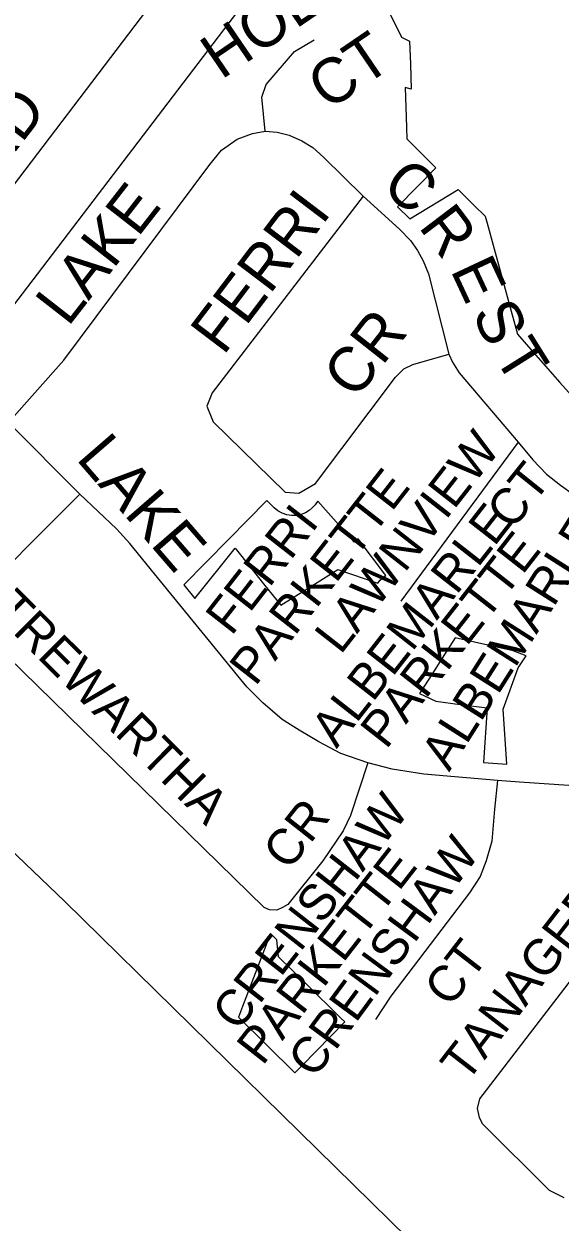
# Model space of a CAD drawing. Extents: x 586326 to 623965, y 4819854 to 4857850.
# Drawn here: x 596114 to 596413, y 4841324 to 4841991 of the extents above; entities that cross this region are included whole.
import ezdxf

# ---------------------------------------------------------------- set-up
doc = ezdxf.new("R2010")
doc.units = 0
for name, color, linetype in [('Lots_Concessions', 7, 'Continuous'), ('Major Rds and Hwys', 7, 'Continuous'), ('Minor Rd Lbls', 7, 'Continuous'), ('Minor Rds', 7, 'Continuous'), ('Park Lbls', 7, 'Continuous'), ('Park Outlines', 7, 'Continuous'), ('Proposed Secondary Rds', 7, 'Continuous'), ('Secondary Rds Lbls', 7, 'Continuous')]:
    doc.layers.add(name, color=color, linetype=linetype)

msp = doc.modelspace()

# ---------------------------------------------------------------- linework, layer by layer
at = {"layer": 'Lots_Concessions'}
msp.add_line((596284.45, 4842065.3), (596072.7, 4841788.09), dxfattribs=at)
at = {"layer": 'Major Rds and Hwys'}
msp.add_lwpolyline([(596418.33, 4841226.44), (596136.79, 4841502.49), (595941.67, 4841689.26)], dxfattribs=at)
at = {"layer": 'Minor Rds'}
for points in [[(596046.72, 4841820.65), (596186.18, 4842003.42)], [(596248.55, 4841931.41), (596246.64, 4841950.33), (596249.04, 4841957.24), (596264.82, 4841975.75), (596275.78, 4841982.14)], [(596105.42, 4841769.16), (596136.39, 4841803.89), (596217.68, 4841912.85), (596224.21, 4841920.68), (596232.91, 4841926.82), (596241.34, 4841930.01), (596248.55, 4841931.41)], [(596248.55, 4841931.41), (596255.25, 4841930.72), (596261.79, 4841929.1), (596268.85, 4841926.05), (596274.96, 4841922.3), (596281.03, 4841916.94), (596303.07, 4841895.21)], [(596303.07, 4841895.21), (596218.87, 4841785.77), (596215.96, 4841778.2), (596219.45, 4841769.47), (596259.61, 4841730.47), (596267.18, 4841729.89), (596276.49, 4841735.13), (596321.12, 4841794.5), (596325.72, 4841799.01), (596330.79, 4841801.53), (596350.79, 4841807.24)], [(596303.07, 4841895.21), (596323.42, 4841876.84), (596329.55, 4841870.49), (596333.41, 4841864.93), (596336.53, 4841859.21), (596339.5, 4841851.96), (596350.79, 4841807.24)], [(596350.79, 4841807.24), (596352.93, 4841802.73), (596356.62, 4841796.74), (596389.47, 4841758.25)], [(596389.47, 4841758.25), (596324.11, 4841669.8)], [(596389.47, 4841758.25), (596397.58, 4841748.4), (596405.15, 4841740.46), (596412.95, 4841734.37), (596420.3, 4841729.17), (596445.07, 4841717.67)], [(596079.51, 4841663.65), (596145.17, 4841729.31)], [(596305.63, 4841579.73), (596295.97, 4841550.5), (596291.86, 4841541.87), (596280.53, 4841525.24), (596261.16, 4841500.89), (596258.22, 4841499.24), (596254.97, 4841497.8), (596250.81, 4841497.96), (596247.88, 4841499.26), (596079.51, 4841663.65)], [(596377.97, 4841569.92), (596376.29, 4841553.96), (596374.75, 4841536.05), (596371.53, 4841525.12), (596368.23, 4841516.49), (596362.38, 4841507.45), (596318.42, 4841449.81), (596310.02, 4841436.86)], [(596415.03, 4841337.56), (596406.88, 4841341.63), (596369.66, 4841378.85), (596367.9, 4841382.36), (596366.7, 4841387.38), (596368.13, 4841392.78), (596448.68, 4841497.52), (596456.61, 4841504.41), (596470.21, 4841509.04)]]:
    msp.add_lwpolyline(points, dxfattribs=at)
at = {"layer": 'Park Outlines'}
msp.add_lwpolyline([(596317.2, 4841998.36), (596324.4, 4841983.66), (596328.98, 4841981.46), (596329.39, 4841968.59), (596329.83, 4841954.75), (596326.45, 4841955.7), (596326.97, 4841939.18), (596327.16, 4841933.41), (596327.36, 4841927), (596330.57, 4841923.84), (596337.09, 4841917.43), (596343.6, 4841911.02), (596322.23, 4841889.3), (596329.07, 4841882.57), (596355.97, 4841898.86), (596364.93, 4841890.04), (596370.99, 4841884.08), (596372.08, 4841880.11), (596375.43, 4841867.89), (596378.78, 4841855.67), (596382.13, 4841843.45), (596385.48, 4841831.23), (596389.03, 4841818.29), (596396.57, 4841809.76), (596404.64, 4841800.62), (596412.71, 4841791.49), (596420.8, 4841782.34)], dxfattribs=at)
for points in [[(596298.04, 4841702.54), (596277.86, 4841725.37), (596277.13, 4841724.42), (596276.29, 4841723.32), (596274.75, 4841721.6), (596272.97, 4841720.13), (596271, 4841718.94), (596268.49, 4841717.95), (596265.85, 4841717.42), (596263.15, 4841717.37), (596260.49, 4841717.79), (596257.94, 4841718.67), (596255.59, 4841719.98), (596253.51, 4841721.69), (596249.36, 4841725.76), (596228.03, 4841704.01), (596203.24, 4841678.74), (596209.31, 4841671.12), (596231.82, 4841699.24), (596240.58, 4841688.24), (596248.37, 4841678.47), (596257.13, 4841667.47), (596270.88, 4841676.05), (596288.89, 4841687.28), (596311.29, 4841679.75), (596312.54, 4841681.36), (596314.02, 4841682.78), (596315.68, 4841683.98), (596300.25, 4841704.49)], [(596354.37, 4841649.37), (596349.67, 4841642.04), (596339.63, 4841626.38), (596334.45, 4841618.28), (596343.52, 4841614.07), (596357.12, 4841612.27), (596372.24, 4841610.27), (596370.14, 4841579.87), (596383.06, 4841578.98), (596381.17, 4841609.65), (596389.36, 4841632.6), (596393.94, 4841639.31), (596386.7, 4841641.99)], [(596251.4, 4841484.68), (596235.81, 4841444.05), (596233.55, 4841438.15), (596265.09, 4841407.19), (596269.15, 4841411.32), (596292.84, 4841435.46), (596290.67, 4841437.59), (596271.1, 4841456.8), (596255.88, 4841471.74), (596255.01, 4841481.13)]]:
    msp.add_lwpolyline(points, close=True, dxfattribs=at)
at = {"layer": 'Proposed Secondary Rds'}
for points in [[(596145.17, 4841729.31), (596105.42, 4841769.16)], [(596305.63, 4841579.73), (596290.67, 4841585.01), (596278.36, 4841591.34), (596267.42, 4841597.83), (596258.03, 4841603.94), (596247.11, 4841613.09), (596238.29, 4841622.03), (596186.87, 4841684.99), (596173.16, 4841701.87), (596165.59, 4841710.04), (596145.17, 4841729.31)], [(596377.97, 4841569.92), (596336.91, 4841573.34), (596319.26, 4841576.2), (596305.63, 4841579.73)], [(596449.4, 4841570.91), (596429.24, 4841567.72), (596417.73, 4841567.18), (596390.23, 4841568.88), (596377.97, 4841569.92)]]:
    msp.add_lwpolyline(points, dxfattribs=at)

# ---------------------------------------------------------------- texts
at = {"layer": 'Minor Rd Lbls'}
for s, height, rotation, p in [('HOLGATE', 25.002, 34.2869, (596224.05, 4841959.69)), ('CT', 25.002, 34.2869, (596283.52, 4841942.39)), ('PETWORTH RD', 25.002, 52.32506, (595975.49, 4841746.39)), ('C', 25, 320.19445, (596312.48, 4841899.1)), ('LAKE', 25.002, 52.06163, (596138.68, 4841822)), ('FERRI', 25.002, 52.82831, (596225.26, 4841806.01)), ('R', 25, 307.18473, (596333.48, 4841878.1)), ('E', 25, 295.01691, (596351.48, 4841854.1)), ('S', 25, 295.01691, (596363.48, 4841830.1)), ('CR', 25.002, 51.81743, (596298.77, 4841781.33)), ('T', 25, 302.10628, (596375.48, 4841806.1)), ('LAWNVIEW', 19.998, 52.00129, (596290.51, 4841639.46)), ('CT', 19.998, 51.34021, (596386.07, 4841708.63)), ('ALBEMARLE', 19.998, 57.59176, (596351.02, 4841574.34)), ('TREWARTHA', 19.998, 315.07943, (596095.74, 4841663.75)), ('CR', 19.998, 51.76619, (596261.59, 4841519.06)), ('CRENSHAW', 19.998, 53.61567, (596275.98, 4841403.38)), ('TANAGER', 19.998, 52.28065, (596360.72, 4841401.04)), ('CT', 19.998, 52.25257, (596351.54, 4841442.94))]:
    msp.add_text(s, height=height, rotation=rotation, dxfattribs=at).set_placement(p)
at = {"layer": 'Park Lbls'}
for s, p in [('PARKETTE', (596243.01, 4841621.88)), ('FERRI', (596229.71, 4841649.9)), ('ALBEMARLE', (596288.28, 4841587.29)), ('PARKETTE', (596315.9, 4841586.75)), ('CRENSHAW', (596233.3, 4841429.55)), ('PARKETTE', (596247.05, 4841410.64))]:
    msp.add_text(s, height=19.992, rotation=52.00002, dxfattribs=at).set_placement(p)
at = {"layer": 'Secondary Rds Lbls'}
msp.add_text('LAKE', height=25.002, rotation=310.88779, dxfattribs=at).set_placement((596142.63, 4841748.94))

doc.saveas('drawing.dxf')
